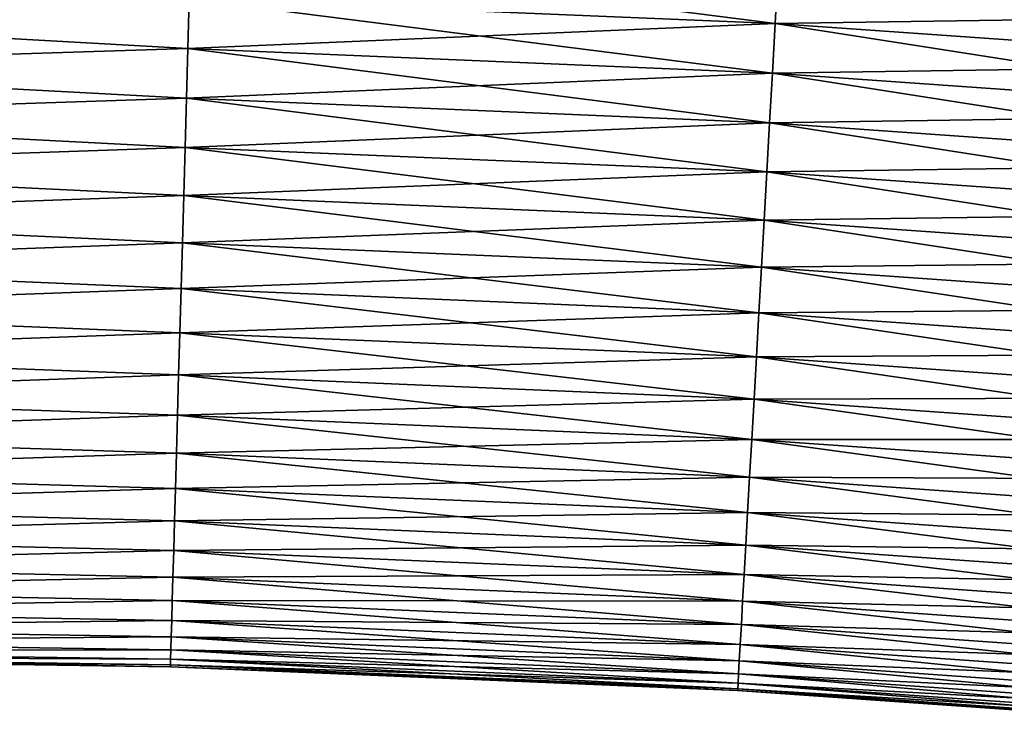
# Model space of a CAD drawing. Header units: millimetres. Extents: x -125 to 1250, y 4 to 1899.
# Tile 467 of 656: x 127.96 to 132.37, y 16.75 to 19.94. Entities that reach past the tile are written whole.
import ezdxf

# ---------------------------------------------------------------- set-up
doc = ezdxf.new("R2010")
doc.units = ezdxf.units.MM
doc.header["$LTSCALE"] = 3.583593
doc.layers.add('30', color=7, linetype='CONTINUOUS')
doc.layers.add('31', color=7, linetype='CONTINUOUS')

msp = doc.modelspace()

# ---------------------------------------------------------------- linework, layer by layer
at = {"layer": '30', "color": 7, "linetype": 'CONTINUOUS'}
for points in [[(131.3571, 20.1502, 2.9916), (128.7164, 20.0372, 3), (131.3445, 19.9264, 3), (131.3571, 20.1502, 2.9916)], [(131.3571, 20.1502, 2.9916), (131.3445, 19.9264, 3), (133.9872, 19.9655, 2.9916), (131.3571, 20.1502, 2.9916)], [(128.7164, 20.0372, 3), (126.0889, 19.9597, 2.9978), (128.7101, 19.8131, 2.9916), (128.7164, 20.0372, 3)], [(128.7164, 20.0372, 3), (128.7101, 19.8131, 2.9916), (131.3445, 19.9264, 3), (128.7164, 20.0372, 3)], [(133.9872, 19.9655, 2.9916), (131.3445, 19.9264, 3), (133.9684, 19.7421, 3), (133.9872, 19.9655, 2.9916)], [(126.0889, 19.9597, 2.9978), (126.0888, 19.7305, 2.9802), (128.7101, 19.8131, 2.9916), (126.0889, 19.9597, 2.9978)], [(131.3445, 19.9264, 3), (128.7101, 19.8131, 2.9916), (131.3319, 19.7026, 2.9916), (131.3445, 19.9264, 3)], [(131.3445, 19.9264, 3), (131.3319, 19.7026, 2.9916), (133.9684, 19.7421, 3), (131.3445, 19.9264, 3)], [(128.7101, 19.8131, 2.9916), (126.0888, 19.7305, 2.9802), (128.7038, 19.5903, 2.9665), (128.7101, 19.8131, 2.9916)], [(128.7101, 19.8131, 2.9916), (128.7038, 19.5903, 2.9665), (131.3319, 19.7026, 2.9916), (128.7101, 19.8131, 2.9916)], [(133.9684, 19.7421, 3), (131.3319, 19.7026, 2.9916), (133.9496, 19.5187, 2.9916), (133.9684, 19.7421, 3)], [(126.0888, 19.7305, 2.9802), (126.0888, 19.5034, 2.9451), (128.7038, 19.5903, 2.9665), (126.0888, 19.7305, 2.9802)], [(131.3319, 19.7026, 2.9916), (128.7038, 19.5903, 2.9665), (131.3194, 19.48, 2.9665), (131.3319, 19.7026, 2.9916)], [(131.3319, 19.7026, 2.9916), (131.3194, 19.48, 2.9665), (133.9496, 19.5187, 2.9916), (131.3319, 19.7026, 2.9916)], [(128.7038, 19.5903, 2.9665), (126.0888, 19.5034, 2.9451), (128.6976, 19.3699, 2.9248), (128.7038, 19.5903, 2.9665)], [(128.7038, 19.5903, 2.9665), (128.6976, 19.3699, 2.9248), (131.3194, 19.48, 2.9665), (128.7038, 19.5903, 2.9665)], [(126.0888, 19.5034, 2.9451), (126.0887, 19.2796, 2.8928), (128.6976, 19.3699, 2.9248), (126.0888, 19.5034, 2.9451)], [(131.3194, 19.48, 2.9665), (128.6976, 19.3699, 2.9248), (131.307, 19.2599, 2.9248), (131.3194, 19.48, 2.9665)], [(131.3194, 19.48, 2.9665), (131.307, 19.2599, 2.9248), (133.9309, 19.2966, 2.9665), (131.3194, 19.48, 2.9665)], [(133.9496, 19.5187, 2.9916), (131.3194, 19.48, 2.9665), (133.9309, 19.2966, 2.9665), (133.9496, 19.5187, 2.9916)], [(128.6976, 19.3699, 2.9248), (126.0887, 19.2796, 2.8928), (128.6915, 19.1533, 2.8667), (128.6976, 19.3699, 2.9248)], [(128.6976, 19.3699, 2.9248), (128.6915, 19.1533, 2.8667), (131.307, 19.2599, 2.9248), (128.6976, 19.3699, 2.9248)], [(126.0887, 19.2796, 2.8928), (126.0887, 19.0605, 2.8234), (128.6915, 19.1533, 2.8667), (126.0887, 19.2796, 2.8928)], [(131.307, 19.2599, 2.9248), (128.6915, 19.1533, 2.8667), (131.2949, 19.0435, 2.8667), (131.307, 19.2599, 2.9248)], [(131.307, 19.2599, 2.9248), (131.2949, 19.0435, 2.8667), (133.9123, 19.0769, 2.9248), (131.307, 19.2599, 2.9248)], [(133.9309, 19.2966, 2.9665), (131.307, 19.2599, 2.9248), (133.9123, 19.0769, 2.9248), (133.9309, 19.2966, 2.9665)], [(128.6915, 19.1533, 2.8667), (126.0887, 19.0605, 2.8234), (128.6855, 18.9417, 2.7926), (128.6915, 19.1533, 2.8667)], [(128.6915, 19.1533, 2.8667), (128.6855, 18.9417, 2.7926), (131.2949, 19.0435, 2.8667), (128.6915, 19.1533, 2.8667)], [(126.0887, 19.0605, 2.8234), (126.0886, 18.8474, 2.7375), (128.6855, 18.9417, 2.7926), (126.0887, 19.0605, 2.8234)], [(131.2949, 19.0435, 2.8667), (128.6855, 18.9417, 2.7926), (131.283, 18.8321, 2.7926), (131.2949, 19.0435, 2.8667)], [(131.2949, 19.0435, 2.8667), (131.283, 18.8321, 2.7926), (133.8941, 18.861, 2.8667), (131.2949, 19.0435, 2.8667)], [(133.9123, 19.0769, 2.9248), (131.2949, 19.0435, 2.8667), (133.8941, 18.861, 2.8667), (133.9123, 19.0769, 2.9248)], [(128.6855, 18.9417, 2.7926), (126.0886, 18.8474, 2.7375), (128.6798, 18.7361, 2.7029), (128.6855, 18.9417, 2.7926)], [(128.6855, 18.9417, 2.7926), (128.6798, 18.7361, 2.7029), (131.283, 18.8321, 2.7926), (128.6855, 18.9417, 2.7926)], [(133.8941, 18.861, 2.8667), (131.283, 18.8321, 2.7926), (133.8763, 18.65, 2.7926), (133.8941, 18.861, 2.8667)], [(126.0886, 18.8474, 2.7375), (126.0886, 18.6414, 2.6355), (128.6798, 18.7361, 2.7029), (126.0886, 18.8474, 2.7375)], [(131.283, 18.8321, 2.7926), (128.6798, 18.7361, 2.7029), (131.2714, 18.6268, 2.7029), (131.283, 18.8321, 2.7926)], [(131.283, 18.8321, 2.7926), (131.2714, 18.6268, 2.7029), (133.8763, 18.65, 2.7926), (131.283, 18.8321, 2.7926)], [(128.6798, 18.7361, 2.7029), (126.0886, 18.6414, 2.6355), (128.6742, 18.5378, 2.5981), (128.6798, 18.7361, 2.7029)], [(128.6798, 18.7361, 2.7029), (128.6742, 18.5378, 2.5981), (131.2714, 18.6268, 2.7029), (128.6798, 18.7361, 2.7029)], [(126.0886, 18.6414, 2.6355), (126.0885, 18.4439, 2.5181), (128.6742, 18.5378, 2.5981), (126.0886, 18.6414, 2.6355)], [(133.8763, 18.65, 2.7926), (131.2714, 18.6268, 2.7029), (133.8591, 18.4451, 2.7029), (133.8763, 18.65, 2.7926)], [(131.2714, 18.6268, 2.7029), (128.6742, 18.5378, 2.5981), (131.2603, 18.4288, 2.5981), (131.2714, 18.6268, 2.7029)], [(131.2714, 18.6268, 2.7029), (131.2603, 18.4288, 2.5981), (133.8591, 18.4451, 2.7029), (131.2714, 18.6268, 2.7029)], [(128.6742, 18.5378, 2.5981), (126.0885, 18.4439, 2.5181), (128.6688, 18.348, 2.4787), (128.6742, 18.5378, 2.5981)], [(128.6742, 18.5378, 2.5981), (128.6688, 18.348, 2.4787), (131.2603, 18.4288, 2.5981), (128.6742, 18.5378, 2.5981)], [(126.0885, 18.4439, 2.5181), (126.0885, 18.2559, 2.3859), (128.6688, 18.348, 2.4787), (126.0885, 18.4439, 2.5181)], [(131.2603, 18.4288, 2.5981), (128.6688, 18.348, 2.4787), (131.2497, 18.2391, 2.4787), (131.2603, 18.4288, 2.5981)], [(131.2603, 18.4288, 2.5981), (131.2497, 18.2391, 2.4787), (133.8424, 18.2474, 2.5981), (131.2603, 18.4288, 2.5981)], [(133.8591, 18.4451, 2.7029), (131.2603, 18.4288, 2.5981), (133.8424, 18.2474, 2.5981), (133.8591, 18.4451, 2.7029)], [(128.6688, 18.348, 2.4787), (126.0885, 18.2559, 2.3859), (128.6637, 18.1675, 2.3455), (128.6688, 18.348, 2.4787)], [(128.6688, 18.348, 2.4787), (128.6637, 18.1675, 2.3455), (131.2497, 18.2391, 2.4787), (128.6688, 18.348, 2.4787)], [(126.0885, 18.2559, 2.3859), (126.0884, 18.0786, 2.2397), (128.6637, 18.1675, 2.3455), (126.0885, 18.2559, 2.3859)], [(133.8424, 18.2474, 2.5981), (131.2497, 18.2391, 2.4787), (133.8265, 18.0581, 2.4787), (133.8424, 18.2474, 2.5981)], [(131.2497, 18.2391, 2.4787), (128.6637, 18.1675, 2.3455), (131.2395, 18.0589, 2.3455), (131.2497, 18.2391, 2.4787)], [(131.2497, 18.2391, 2.4787), (131.2395, 18.0589, 2.3455), (133.8265, 18.0581, 2.4787), (131.2497, 18.2391, 2.4787)], [(128.6637, 18.1675, 2.3455), (126.0884, 18.0786, 2.2397), (128.6589, 17.9975, 2.1992), (128.6637, 18.1675, 2.3455)], [(128.6637, 18.1675, 2.3455), (128.6589, 17.9975, 2.1992), (131.2395, 18.0589, 2.3455), (128.6637, 18.1675, 2.3455)], [(126.0884, 18.0786, 2.2397), (126.0884, 17.913, 2.0803), (128.6589, 17.9975, 2.1992), (126.0884, 18.0786, 2.2397)], [(131.2395, 18.0589, 2.3455), (128.6589, 17.9975, 2.1992), (131.23, 17.8891, 2.1992), (131.2395, 18.0589, 2.3455)], [(131.2395, 18.0589, 2.3455), (131.23, 17.8891, 2.1992), (133.8113, 17.8783, 2.3455), (131.2395, 18.0589, 2.3455)], [(133.8265, 18.0581, 2.4787), (131.2395, 18.0589, 2.3455), (133.8113, 17.8783, 2.3455), (133.8265, 18.0581, 2.4787)], [(128.6589, 17.9975, 2.1992), (126.0884, 17.913, 2.0803), (128.6545, 17.839, 2.0405), (128.6589, 17.9975, 2.1992)], [(128.6589, 17.9975, 2.1992), (128.6545, 17.839, 2.0405), (131.23, 17.8891, 2.1992), (128.6589, 17.9975, 2.1992)], [(126.0884, 17.913, 2.0803), (126.0884, 17.7601, 1.9087), (128.6545, 17.839, 2.0405), (126.0884, 17.913, 2.0803)], [(131.23, 17.8891, 2.1992), (128.6545, 17.839, 2.0405), (131.2211, 17.7307, 2.0405), (131.23, 17.8891, 2.1992)], [(131.23, 17.8891, 2.1992), (131.2211, 17.7307, 2.0405), (133.797, 17.7088, 2.1992), (131.23, 17.8891, 2.1992)], [(133.8113, 17.8783, 2.3455), (131.23, 17.8891, 2.1992), (133.797, 17.7088, 2.1992), (133.8113, 17.8783, 2.3455)], [(128.6545, 17.839, 2.0405), (126.0884, 17.7601, 1.9087), (128.6503, 17.6927, 1.8705), (128.6545, 17.839, 2.0405)], [(128.6545, 17.839, 2.0405), (128.6503, 17.6927, 1.8705), (131.2211, 17.7307, 2.0405), (128.6545, 17.839, 2.0405)], [(126.0884, 17.7601, 1.9087), (126.0883, 17.6208, 1.726), (128.6503, 17.6927, 1.8705), (126.0884, 17.7601, 1.9087)], [(131.2211, 17.7307, 2.0405), (128.6503, 17.6927, 1.8705), (131.2129, 17.5846, 1.8705), (131.2211, 17.7307, 2.0405)], [(131.2211, 17.7307, 2.0405), (131.2129, 17.5846, 1.8705), (133.7837, 17.5507, 2.0405), (131.2211, 17.7307, 2.0405)], [(133.797, 17.7088, 2.1992), (131.2211, 17.7307, 2.0405), (133.7837, 17.5507, 2.0405), (133.797, 17.7088, 2.1992)], [(128.6503, 17.6927, 1.8705), (126.0883, 17.6208, 1.726), (128.6466, 17.5595, 1.69), (128.6503, 17.6927, 1.8705)], [(128.6503, 17.6927, 1.8705), (128.6466, 17.5595, 1.69), (131.2129, 17.5846, 1.8705), (128.6503, 17.6927, 1.8705)], [(126.0883, 17.6208, 1.726), (126.0883, 17.4959, 1.5331), (128.6466, 17.5595, 1.69), (126.0883, 17.6208, 1.726)], [(131.2129, 17.5846, 1.8705), (128.6466, 17.5595, 1.69), (131.2054, 17.4516, 1.69), (131.2129, 17.5846, 1.8705)], [(131.2129, 17.5846, 1.8705), (131.2054, 17.4516, 1.69), (133.7714, 17.4049, 1.8705), (131.2129, 17.5846, 1.8705)], [(133.7837, 17.5507, 2.0405), (131.2129, 17.5846, 1.8705), (133.7714, 17.4049, 1.8705), (133.7837, 17.5507, 2.0405)], [(128.6466, 17.5595, 1.69), (126.0883, 17.4959, 1.5331), (128.6432, 17.4402, 1.5), (128.6466, 17.5595, 1.69)], [(128.6466, 17.5595, 1.69), (128.6432, 17.4402, 1.5), (131.2054, 17.4516, 1.69), (128.6466, 17.5595, 1.69)], [(126.0883, 17.4959, 1.5331), (126.0883, 17.3861, 1.3312), (128.6432, 17.4402, 1.5), (126.0883, 17.4959, 1.5331)], [(131.2054, 17.4516, 1.69), (128.6432, 17.4402, 1.5), (131.1987, 17.3324, 1.5), (131.2054, 17.4516, 1.69)], [(131.2054, 17.4516, 1.69), (131.1987, 17.3324, 1.5), (133.7602, 17.2722, 1.69), (131.2054, 17.4516, 1.69)], [(133.7714, 17.4049, 1.8705), (131.2054, 17.4516, 1.69), (133.7602, 17.2722, 1.69), (133.7714, 17.4049, 1.8705)], [(128.6432, 17.4402, 1.5), (126.0883, 17.3861, 1.3312), (128.6403, 17.3354, 1.3017), (128.6432, 17.4402, 1.5)], [(128.6432, 17.4402, 1.5), (128.6403, 17.3354, 1.3017), (131.1987, 17.3324, 1.5), (128.6432, 17.4402, 1.5)], [(126.0883, 17.3861, 1.3312), (126.0882, 17.2921, 1.1215), (128.6403, 17.3354, 1.3017), (126.0883, 17.3861, 1.3312)], [(128.6403, 17.3354, 1.3017), (126.0882, 17.2921, 1.1215), (128.6378, 17.2457, 1.096), (128.6403, 17.3354, 1.3017)], [(128.6403, 17.3354, 1.3017), (128.6378, 17.2457, 1.096), (131.1928, 17.2277, 1.3017), (128.6403, 17.3354, 1.3017)], [(131.1987, 17.3324, 1.5), (128.6403, 17.3354, 1.3017), (131.1928, 17.2277, 1.3017), (131.1987, 17.3324, 1.5)], [(131.1987, 17.3324, 1.5), (131.1928, 17.2277, 1.3017), (133.7502, 17.1532, 1.5), (131.1987, 17.3324, 1.5)], [(133.7602, 17.2722, 1.69), (131.1987, 17.3324, 1.5), (133.7502, 17.1532, 1.5), (133.7602, 17.2722, 1.69)], [(126.0882, 17.2921, 1.1215), (126.0882, 17.2144, 0.9052), (128.6378, 17.2457, 1.096), (126.0882, 17.2921, 1.1215)], [(128.6378, 17.2457, 1.096), (126.0882, 17.2144, 0.9052), (128.6357, 17.1717, 0.8843), (128.6378, 17.2457, 1.096)], [(128.6378, 17.2457, 1.096), (128.6357, 17.1717, 0.8843), (131.1878, 17.1382, 1.096), (128.6378, 17.2457, 1.096)], [(131.1928, 17.2277, 1.3017), (128.6378, 17.2457, 1.096), (131.1878, 17.1382, 1.096), (131.1928, 17.2277, 1.3017)], [(131.1928, 17.2277, 1.3017), (131.1878, 17.1382, 1.096), (133.7414, 17.0488, 1.3017), (131.1928, 17.2277, 1.3017)], [(133.7502, 17.1532, 1.5), (131.1928, 17.2277, 1.3017), (133.7414, 17.0488, 1.3017), (133.7502, 17.1532, 1.5)], [(126.0882, 17.2144, 0.9052), (126.0882, 17.1535, 0.6836), (128.6357, 17.1717, 0.8843), (126.0882, 17.2144, 0.9052)], [(128.6357, 17.1717, 0.8843), (126.0882, 17.1535, 0.6836), (128.634, 17.1136, 0.6676), (128.6357, 17.1717, 0.8843)], [(126.0882, 17.1535, 0.6836), (126.0882, 17.1097, 0.4579), (128.634, 17.1136, 0.6676), (126.0882, 17.1535, 0.6836)], [(128.6357, 17.1717, 0.8843), (128.634, 17.1136, 0.6676), (131.1836, 17.0642, 0.8843), (128.6357, 17.1717, 0.8843)], [(131.1878, 17.1382, 1.096), (128.6357, 17.1717, 0.8843), (131.1836, 17.0642, 0.8843), (131.1878, 17.1382, 1.096)], [(131.1878, 17.1382, 1.096), (131.1836, 17.0642, 0.8843), (133.7338, 16.9594, 1.096), (131.1878, 17.1382, 1.096)], [(133.7414, 17.0488, 1.3017), (131.1878, 17.1382, 1.096), (133.7338, 16.9594, 1.096), (133.7414, 17.0488, 1.3017)], [(128.634, 17.1136, 0.6676), (126.0882, 17.1097, 0.4579), (128.6329, 17.0719, 0.4471), (128.634, 17.1136, 0.6676)], [(126.0882, 17.1097, 0.4579), (126.0882, 17.0834, 0.2296), (128.6329, 17.0719, 0.4471), (126.0882, 17.1097, 0.4579)], [(128.634, 17.1136, 0.6676), (128.6329, 17.0719, 0.4471), (131.1804, 17.0062, 0.6676), (128.634, 17.1136, 0.6676)], [(131.1836, 17.0642, 0.8843), (128.634, 17.1136, 0.6676), (131.1804, 17.0062, 0.6676), (131.1836, 17.0642, 0.8843)], [(126.0882, 17.0834, 0.2296), (126.0882, 17.0746), (128.6321, 17.0468, 0.2242), (126.0882, 17.0834, 0.2296)], [(128.6329, 17.0719, 0.4471), (126.0882, 17.0834, 0.2296), (128.6321, 17.0468, 0.2242), (128.6329, 17.0719, 0.4471)], [(128.6321, 17.0468, 0.2242), (126.0882, 17.0746), (128.6319, 17.0384), (128.6321, 17.0468, 0.2242)], [(128.6329, 17.0719, 0.4471), (128.6321, 17.0468, 0.2242), (131.178, 16.9646, 0.4471), (128.6329, 17.0719, 0.4471)], [(131.1804, 17.0062, 0.6676), (128.6329, 17.0719, 0.4471), (131.178, 16.9646, 0.4471), (131.1804, 17.0062, 0.6676)], [(131.1836, 17.0642, 0.8843), (131.1804, 17.0062, 0.6676), (133.7276, 16.8855, 0.8843), (131.1836, 17.0642, 0.8843)], [(133.7338, 16.9594, 1.096), (131.1836, 17.0642, 0.8843), (133.7276, 16.8855, 0.8843), (133.7338, 16.9594, 1.096)], [(128.6321, 17.0468, 0.2242), (128.6319, 17.0384), (131.1766, 16.9395, 0.2242), (128.6321, 17.0468, 0.2242)], [(131.1766, 16.9395, 0.2242), (128.6319, 17.0384), (131.1762, 16.9311), (131.1766, 16.9395, 0.2242)], [(131.178, 16.9646, 0.4471), (128.6321, 17.0468, 0.2242), (131.1766, 16.9395, 0.2242), (131.178, 16.9646, 0.4471)], [(131.1804, 17.0062, 0.6676), (131.178, 16.9646, 0.4471), (133.7227, 16.8277, 0.6676), (131.1804, 17.0062, 0.6676)], [(133.7276, 16.8855, 0.8843), (131.1804, 17.0062, 0.6676), (133.7227, 16.8277, 0.6676), (133.7276, 16.8855, 0.8843)], [(131.178, 16.9646, 0.4471), (131.1766, 16.9395, 0.2242), (133.7192, 16.7861, 0.4471), (131.178, 16.9646, 0.4471)], [(133.7227, 16.8277, 0.6676), (131.178, 16.9646, 0.4471), (133.7192, 16.7861, 0.4471), (133.7227, 16.8277, 0.6676)], [(131.1766, 16.9395, 0.2242), (131.1762, 16.9311), (133.7171, 16.7611, 0.2242), (131.1766, 16.9395, 0.2242)], [(133.7171, 16.7611, 0.2242), (131.1762, 16.9311), (133.7164, 16.7527), (133.7171, 16.7611, 0.2242)], [(133.7192, 16.7861, 0.4471), (131.1766, 16.9395, 0.2242), (133.7171, 16.7611, 0.2242), (133.7192, 16.7861, 0.4471)]]:
    msp.add_3dface(points, dxfattribs=at)
at = {"layer": '31', "color": 7, "linetype": 'CONTINUOUS'}
for points in [[(128.7164, 20.0372, -3), (128.7227, 20.2613, -2.9916), (131.3445, 19.9264, -3), (128.7164, 20.0372, -3)], [(131.3445, 19.9264, -3), (128.7227, 20.2613, -2.9916), (131.3571, 20.1502, -2.9916), (131.3445, 19.9264, -3)], [(131.3445, 19.9264, -3), (131.3571, 20.1502, -2.9916), (133.9684, 19.7421, -3), (131.3445, 19.9264, -3)], [(133.9684, 19.7421, -3), (131.3571, 20.1502, -2.9916), (133.9872, 19.9655, -2.9916), (133.9684, 19.7421, -3)], [(128.7101, 19.8131, -2.9916), (126.0889, 19.9597, -2.9978), (128.7164, 20.0372, -3), (128.7101, 19.8131, -2.9916)], [(128.7101, 19.8131, -2.9916), (128.7164, 20.0372, -3), (131.3319, 19.7026, -2.9916), (128.7101, 19.8131, -2.9916)], [(131.3319, 19.7026, -2.9916), (128.7164, 20.0372, -3), (131.3445, 19.9264, -3), (131.3319, 19.7026, -2.9916)], [(126.0888, 19.7305, -2.9802), (126.0889, 19.9597, -2.9978), (128.7101, 19.8131, -2.9916), (126.0888, 19.7305, -2.9802)], [(131.3319, 19.7026, -2.9916), (131.3445, 19.9264, -3), (133.9496, 19.5187, -2.9916), (131.3319, 19.7026, -2.9916)], [(133.9496, 19.5187, -2.9916), (131.3445, 19.9264, -3), (133.9684, 19.7421, -3), (133.9496, 19.5187, -2.9916)], [(128.7038, 19.5903, -2.9665), (126.0888, 19.7305, -2.9802), (128.7101, 19.8131, -2.9916), (128.7038, 19.5903, -2.9665)], [(128.7038, 19.5903, -2.9665), (128.7101, 19.8131, -2.9916), (131.3194, 19.48, -2.9665), (128.7038, 19.5903, -2.9665)], [(131.3194, 19.48, -2.9665), (128.7101, 19.8131, -2.9916), (131.3319, 19.7026, -2.9916), (131.3194, 19.48, -2.9665)], [(126.0888, 19.5034, -2.9451), (126.0888, 19.7305, -2.9802), (128.7038, 19.5903, -2.9665), (126.0888, 19.5034, -2.9451)], [(131.3194, 19.48, -2.9665), (131.3319, 19.7026, -2.9916), (133.9309, 19.2966, -2.9665), (131.3194, 19.48, -2.9665)], [(133.9309, 19.2966, -2.9665), (131.3319, 19.7026, -2.9916), (133.9496, 19.5187, -2.9916), (133.9309, 19.2966, -2.9665)], [(128.6976, 19.3699, -2.9248), (126.0888, 19.5034, -2.9451), (128.7038, 19.5903, -2.9665), (128.6976, 19.3699, -2.9248)], [(128.6976, 19.3699, -2.9248), (128.7038, 19.5903, -2.9665), (131.307, 19.2599, -2.9248), (128.6976, 19.3699, -2.9248)], [(131.307, 19.2599, -2.9248), (128.7038, 19.5903, -2.9665), (131.3194, 19.48, -2.9665), (131.307, 19.2599, -2.9248)], [(126.0887, 19.2796, -2.8928), (126.0888, 19.5034, -2.9451), (128.6976, 19.3699, -2.9248), (126.0887, 19.2796, -2.8928)], [(131.307, 19.2599, -2.9248), (131.3194, 19.48, -2.9665), (133.9123, 19.0769, -2.9248), (131.307, 19.2599, -2.9248)], [(133.9123, 19.0769, -2.9248), (131.3194, 19.48, -2.9665), (133.9309, 19.2966, -2.9665), (133.9123, 19.0769, -2.9248)], [(128.6915, 19.1533, -2.8667), (126.0887, 19.2796, -2.8928), (128.6976, 19.3699, -2.9248), (128.6915, 19.1533, -2.8667)], [(128.6915, 19.1533, -2.8667), (128.6976, 19.3699, -2.9248), (131.2949, 19.0435, -2.8667), (128.6915, 19.1533, -2.8667)], [(131.2949, 19.0435, -2.8667), (128.6976, 19.3699, -2.9248), (131.307, 19.2599, -2.9248), (131.2949, 19.0435, -2.8667)], [(126.0887, 19.0605, -2.8234), (126.0887, 19.2796, -2.8928), (128.6915, 19.1533, -2.8667), (126.0887, 19.0605, -2.8234)], [(131.2949, 19.0435, -2.8667), (131.307, 19.2599, -2.9248), (133.8941, 18.861, -2.8667), (131.2949, 19.0435, -2.8667)], [(133.8941, 18.861, -2.8667), (131.307, 19.2599, -2.9248), (133.9123, 19.0769, -2.9248), (133.8941, 18.861, -2.8667)], [(128.6855, 18.9417, -2.7926), (126.0887, 19.0605, -2.8234), (128.6915, 19.1533, -2.8667), (128.6855, 18.9417, -2.7926)], [(128.6855, 18.9417, -2.7926), (128.6915, 19.1533, -2.8667), (131.283, 18.8321, -2.7926), (128.6855, 18.9417, -2.7926)], [(131.283, 18.8321, -2.7926), (128.6915, 19.1533, -2.8667), (131.2949, 19.0435, -2.8667), (131.283, 18.8321, -2.7926)], [(126.0886, 18.8474, -2.7375), (126.0887, 19.0605, -2.8234), (128.6855, 18.9417, -2.7926), (126.0886, 18.8474, -2.7375)], [(131.283, 18.8321, -2.7926), (131.2949, 19.0435, -2.8667), (133.8763, 18.65, -2.7926), (131.283, 18.8321, -2.7926)], [(133.8763, 18.65, -2.7926), (131.2949, 19.0435, -2.8667), (133.8941, 18.861, -2.8667), (133.8763, 18.65, -2.7926)], [(128.6798, 18.7361, -2.7029), (126.0886, 18.8474, -2.7375), (128.6855, 18.9417, -2.7926), (128.6798, 18.7361, -2.7029)], [(128.6798, 18.7361, -2.7029), (128.6855, 18.9417, -2.7926), (131.2714, 18.6268, -2.7029), (128.6798, 18.7361, -2.7029)], [(131.2714, 18.6268, -2.7029), (128.6855, 18.9417, -2.7926), (131.283, 18.8321, -2.7926), (131.2714, 18.6268, -2.7029)], [(126.0886, 18.6414, -2.6355), (126.0886, 18.8474, -2.7375), (128.6798, 18.7361, -2.7029), (126.0886, 18.6414, -2.6355)], [(131.2714, 18.6268, -2.7029), (131.283, 18.8321, -2.7926), (133.8591, 18.4451, -2.7029), (131.2714, 18.6268, -2.7029)], [(133.8591, 18.4451, -2.7029), (131.283, 18.8321, -2.7926), (133.8763, 18.65, -2.7926), (133.8591, 18.4451, -2.7029)], [(128.6742, 18.5378, -2.5981), (126.0886, 18.6414, -2.6355), (128.6798, 18.7361, -2.7029), (128.6742, 18.5378, -2.5981)], [(128.6742, 18.5378, -2.5981), (128.6798, 18.7361, -2.7029), (131.2603, 18.4288, -2.5981), (128.6742, 18.5378, -2.5981)], [(131.2603, 18.4288, -2.5981), (128.6798, 18.7361, -2.7029), (131.2714, 18.6268, -2.7029), (131.2603, 18.4288, -2.5981)], [(126.0885, 18.4439, -2.5181), (126.0886, 18.6414, -2.6355), (128.6742, 18.5378, -2.5981), (126.0885, 18.4439, -2.5181)], [(131.2603, 18.4288, -2.5981), (131.2714, 18.6268, -2.7029), (133.8424, 18.2474, -2.5981), (131.2603, 18.4288, -2.5981)], [(133.8424, 18.2474, -2.5981), (131.2714, 18.6268, -2.7029), (133.8591, 18.4451, -2.7029), (133.8424, 18.2474, -2.5981)], [(128.6688, 18.348, -2.4787), (126.0885, 18.4439, -2.5181), (128.6742, 18.5378, -2.5981), (128.6688, 18.348, -2.4787)], [(128.6688, 18.348, -2.4787), (128.6742, 18.5378, -2.5981), (131.2497, 18.2391, -2.4787), (128.6688, 18.348, -2.4787)], [(131.2497, 18.2391, -2.4787), (128.6742, 18.5378, -2.5981), (131.2603, 18.4288, -2.5981), (131.2497, 18.2391, -2.4787)], [(126.0885, 18.2559, -2.3859), (126.0885, 18.4439, -2.5181), (128.6688, 18.348, -2.4787), (126.0885, 18.2559, -2.3859)], [(131.2497, 18.2391, -2.4787), (131.2603, 18.4288, -2.5981), (133.8265, 18.0581, -2.4787), (131.2497, 18.2391, -2.4787)], [(133.8265, 18.0581, -2.4787), (131.2603, 18.4288, -2.5981), (133.8424, 18.2474, -2.5981), (133.8265, 18.0581, -2.4787)], [(128.6637, 18.1675, -2.3455), (126.0885, 18.2559, -2.3859), (128.6688, 18.348, -2.4787), (128.6637, 18.1675, -2.3455)], [(128.6637, 18.1675, -2.3455), (128.6688, 18.348, -2.4787), (131.2395, 18.0589, -2.3455), (128.6637, 18.1675, -2.3455)], [(131.2395, 18.0589, -2.3455), (128.6688, 18.348, -2.4787), (131.2497, 18.2391, -2.4787), (131.2395, 18.0589, -2.3455)], [(126.0884, 18.0786, -2.2397), (126.0885, 18.2559, -2.3859), (128.6637, 18.1675, -2.3455), (126.0884, 18.0786, -2.2397)], [(131.2395, 18.0589, -2.3455), (131.2497, 18.2391, -2.4787), (133.8113, 17.8783, -2.3455), (131.2395, 18.0589, -2.3455)], [(133.8113, 17.8783, -2.3455), (131.2497, 18.2391, -2.4787), (133.8265, 18.0581, -2.4787), (133.8113, 17.8783, -2.3455)], [(128.6589, 17.9975, -2.1992), (126.0884, 18.0786, -2.2397), (128.6637, 18.1675, -2.3455), (128.6589, 17.9975, -2.1992)], [(128.6589, 17.9975, -2.1992), (128.6637, 18.1675, -2.3455), (131.23, 17.8891, -2.1992), (128.6589, 17.9975, -2.1992)], [(131.23, 17.8891, -2.1992), (128.6637, 18.1675, -2.3455), (131.2395, 18.0589, -2.3455), (131.23, 17.8891, -2.1992)], [(126.0884, 17.913, -2.0803), (126.0884, 18.0786, -2.2397), (128.6589, 17.9975, -2.1992), (126.0884, 17.913, -2.0803)], [(131.23, 17.8891, -2.1992), (131.2395, 18.0589, -2.3455), (133.797, 17.7088, -2.1992), (131.23, 17.8891, -2.1992)], [(133.797, 17.7088, -2.1992), (131.2395, 18.0589, -2.3455), (133.8113, 17.8783, -2.3455), (133.797, 17.7088, -2.1992)], [(128.6545, 17.839, -2.0405), (126.0884, 17.913, -2.0803), (128.6589, 17.9975, -2.1992), (128.6545, 17.839, -2.0405)], [(128.6545, 17.839, -2.0405), (128.6589, 17.9975, -2.1992), (131.2211, 17.7307, -2.0405), (128.6545, 17.839, -2.0405)], [(131.2211, 17.7307, -2.0405), (128.6589, 17.9975, -2.1992), (131.23, 17.8891, -2.1992), (131.2211, 17.7307, -2.0405)], [(126.0884, 17.7601, -1.9087), (126.0884, 17.913, -2.0803), (128.6545, 17.839, -2.0405), (126.0884, 17.7601, -1.9087)], [(131.2211, 17.7307, -2.0405), (131.23, 17.8891, -2.1992), (133.7837, 17.5507, -2.0405), (131.2211, 17.7307, -2.0405)], [(133.7837, 17.5507, -2.0405), (131.23, 17.8891, -2.1992), (133.797, 17.7088, -2.1992), (133.7837, 17.5507, -2.0405)], [(128.6503, 17.6927, -1.8705), (126.0884, 17.7601, -1.9087), (128.6545, 17.839, -2.0405), (128.6503, 17.6927, -1.8705)], [(128.6503, 17.6927, -1.8705), (128.6545, 17.839, -2.0405), (131.2129, 17.5846, -1.8705), (128.6503, 17.6927, -1.8705)], [(131.2129, 17.5846, -1.8705), (128.6545, 17.839, -2.0405), (131.2211, 17.7307, -2.0405), (131.2129, 17.5846, -1.8705)], [(126.0883, 17.6208, -1.726), (126.0884, 17.7601, -1.9087), (128.6503, 17.6927, -1.8705), (126.0883, 17.6208, -1.726)], [(131.2129, 17.5846, -1.8705), (131.2211, 17.7307, -2.0405), (133.7714, 17.4049, -1.8705), (131.2129, 17.5846, -1.8705)], [(133.7714, 17.4049, -1.8705), (131.2211, 17.7307, -2.0405), (133.7837, 17.5507, -2.0405), (133.7714, 17.4049, -1.8705)], [(128.6466, 17.5595, -1.69), (126.0883, 17.6208, -1.726), (128.6503, 17.6927, -1.8705), (128.6466, 17.5595, -1.69)], [(128.6466, 17.5595, -1.69), (128.6503, 17.6927, -1.8705), (131.2054, 17.4516, -1.69), (128.6466, 17.5595, -1.69)], [(131.2054, 17.4516, -1.69), (128.6503, 17.6927, -1.8705), (131.2129, 17.5846, -1.8705), (131.2054, 17.4516, -1.69)], [(126.0883, 17.4959, -1.5331), (126.0883, 17.6208, -1.726), (128.6466, 17.5595, -1.69), (126.0883, 17.4959, -1.5331)], [(131.2054, 17.4516, -1.69), (131.2129, 17.5846, -1.8705), (133.7602, 17.2722, -1.69), (131.2054, 17.4516, -1.69)], [(133.7602, 17.2722, -1.69), (131.2129, 17.5846, -1.8705), (133.7714, 17.4049, -1.8705), (133.7602, 17.2722, -1.69)], [(128.6432, 17.4402, -1.5), (126.0883, 17.4959, -1.5331), (128.6466, 17.5595, -1.69), (128.6432, 17.4402, -1.5)], [(128.6432, 17.4402, -1.5), (128.6466, 17.5595, -1.69), (131.1987, 17.3324, -1.5), (128.6432, 17.4402, -1.5)], [(131.1987, 17.3324, -1.5), (128.6466, 17.5595, -1.69), (131.2054, 17.4516, -1.69), (131.1987, 17.3324, -1.5)], [(126.0883, 17.3861, -1.3312), (126.0883, 17.4959, -1.5331), (128.6432, 17.4402, -1.5), (126.0883, 17.3861, -1.3312)], [(131.1987, 17.3324, -1.5), (131.2054, 17.4516, -1.69), (133.7502, 17.1532, -1.5), (131.1987, 17.3324, -1.5)], [(133.7502, 17.1532, -1.5), (131.2054, 17.4516, -1.69), (133.7602, 17.2722, -1.69), (133.7502, 17.1532, -1.5)], [(128.6403, 17.3354, -1.3017), (126.0883, 17.3861, -1.3312), (128.6432, 17.4402, -1.5), (128.6403, 17.3354, -1.3017)], [(128.6403, 17.3354, -1.3017), (128.6432, 17.4402, -1.5), (131.1928, 17.2277, -1.3017), (128.6403, 17.3354, -1.3017)], [(131.1928, 17.2277, -1.3017), (128.6432, 17.4402, -1.5), (131.1987, 17.3324, -1.5), (131.1928, 17.2277, -1.3017)], [(126.0882, 17.2921, -1.1215), (126.0883, 17.3861, -1.3312), (128.6403, 17.3354, -1.3017), (126.0882, 17.2921, -1.1215)], [(128.6378, 17.2457, -1.096), (126.0882, 17.2921, -1.1215), (128.6403, 17.3354, -1.3017), (128.6378, 17.2457, -1.096)], [(128.6378, 17.2457, -1.096), (128.6403, 17.3354, -1.3017), (131.1878, 17.1382, -1.096), (128.6378, 17.2457, -1.096)], [(131.1878, 17.1382, -1.096), (128.6403, 17.3354, -1.3017), (131.1928, 17.2277, -1.3017), (131.1878, 17.1382, -1.096)], [(131.1928, 17.2277, -1.3017), (131.1987, 17.3324, -1.5), (133.7414, 17.0488, -1.3017), (131.1928, 17.2277, -1.3017)], [(133.7414, 17.0488, -1.3017), (131.1987, 17.3324, -1.5), (133.7502, 17.1532, -1.5), (133.7414, 17.0488, -1.3017)], [(126.0882, 17.2144, -0.9052), (126.0882, 17.2921, -1.1215), (128.6378, 17.2457, -1.096), (126.0882, 17.2144, -0.9052)], [(128.6357, 17.1717, -0.8843), (126.0882, 17.2144, -0.9052), (128.6378, 17.2457, -1.096), (128.6357, 17.1717, -0.8843)], [(128.6357, 17.1717, -0.8843), (128.6378, 17.2457, -1.096), (131.1836, 17.0642, -0.8843), (128.6357, 17.1717, -0.8843)], [(131.1836, 17.0642, -0.8843), (128.6378, 17.2457, -1.096), (131.1878, 17.1382, -1.096), (131.1836, 17.0642, -0.8843)], [(131.1878, 17.1382, -1.096), (131.1928, 17.2277, -1.3017), (133.7338, 16.9594, -1.096), (131.1878, 17.1382, -1.096)], [(133.7338, 16.9594, -1.096), (131.1928, 17.2277, -1.3017), (133.7414, 17.0488, -1.3017), (133.7338, 16.9594, -1.096)], [(126.0882, 17.1535, -0.6836), (126.0882, 17.2144, -0.9052), (128.6357, 17.1717, -0.8843), (126.0882, 17.1535, -0.6836)], [(128.634, 17.1136, -0.6676), (126.0882, 17.1535, -0.6836), (128.6357, 17.1717, -0.8843), (128.634, 17.1136, -0.6676)], [(126.0882, 17.1097, -0.4579), (126.0882, 17.1535, -0.6836), (128.634, 17.1136, -0.6676), (126.0882, 17.1097, -0.4579)], [(128.634, 17.1136, -0.6676), (128.6357, 17.1717, -0.8843), (131.1804, 17.0062, -0.6676), (128.634, 17.1136, -0.6676)], [(131.1804, 17.0062, -0.6676), (128.6357, 17.1717, -0.8843), (131.1836, 17.0642, -0.8843), (131.1804, 17.0062, -0.6676)], [(131.1836, 17.0642, -0.8843), (131.1878, 17.1382, -1.096), (133.7276, 16.8855, -0.8843), (131.1836, 17.0642, -0.8843)], [(133.7276, 16.8855, -0.8843), (131.1878, 17.1382, -1.096), (133.7338, 16.9594, -1.096), (133.7276, 16.8855, -0.8843)], [(128.6329, 17.0719, -0.4471), (126.0882, 17.1097, -0.4579), (128.634, 17.1136, -0.6676), (128.6329, 17.0719, -0.4471)], [(126.0882, 17.0834, -0.2296), (126.0882, 17.1097, -0.4579), (128.6329, 17.0719, -0.4471), (126.0882, 17.0834, -0.2296)], [(128.6329, 17.0719, -0.4471), (128.634, 17.1136, -0.6676), (131.178, 16.9646, -0.4471), (128.6329, 17.0719, -0.4471)], [(131.178, 16.9646, -0.4471), (128.634, 17.1136, -0.6676), (131.1804, 17.0062, -0.6676), (131.178, 16.9646, -0.4471)], [(126.0882, 17.0746), (126.0882, 17.0834, -0.2296), (128.6319, 17.0384), (126.0882, 17.0746)], [(128.6319, 17.0384), (126.0882, 17.0834, -0.2296), (128.6321, 17.0468, -0.2242), (128.6319, 17.0384)], [(128.6321, 17.0468, -0.2242), (126.0882, 17.0834, -0.2296), (128.6329, 17.0719, -0.4471), (128.6321, 17.0468, -0.2242)], [(128.6321, 17.0468, -0.2242), (128.6329, 17.0719, -0.4471), (131.1766, 16.9395, -0.2242), (128.6321, 17.0468, -0.2242)], [(131.1766, 16.9395, -0.2242), (128.6329, 17.0719, -0.4471), (131.178, 16.9646, -0.4471), (131.1766, 16.9395, -0.2242)], [(131.1804, 17.0062, -0.6676), (131.1836, 17.0642, -0.8843), (133.7227, 16.8277, -0.6676), (131.1804, 17.0062, -0.6676)], [(133.7227, 16.8277, -0.6676), (131.1836, 17.0642, -0.8843), (133.7276, 16.8855, -0.8843), (133.7227, 16.8277, -0.6676)], [(131.1762, 16.9311), (128.6319, 17.0384), (128.6321, 17.0468, -0.2242), (131.1762, 16.9311)], [(131.1762, 16.9311), (128.6321, 17.0468, -0.2242), (131.1766, 16.9395, -0.2242), (131.1762, 16.9311)], [(131.178, 16.9646, -0.4471), (131.1804, 17.0062, -0.6676), (133.7192, 16.7861, -0.4471), (131.178, 16.9646, -0.4471)], [(133.7192, 16.7861, -0.4471), (131.1804, 17.0062, -0.6676), (133.7227, 16.8277, -0.6676), (133.7192, 16.7861, -0.4471)], [(131.1766, 16.9395, -0.2242), (131.178, 16.9646, -0.4471), (133.7171, 16.7611, -0.2242), (131.1766, 16.9395, -0.2242)], [(133.7171, 16.7611, -0.2242), (131.178, 16.9646, -0.4471), (133.7192, 16.7861, -0.4471), (133.7171, 16.7611, -0.2242)], [(133.7164, 16.7527), (131.1762, 16.9311), (131.1766, 16.9395, -0.2242), (133.7164, 16.7527)], [(133.7164, 16.7527), (131.1766, 16.9395, -0.2242), (133.7171, 16.7611, -0.2242), (133.7164, 16.7527)]]:
    msp.add_3dface(points, dxfattribs=at)

doc.saveas('drawing.dxf')
